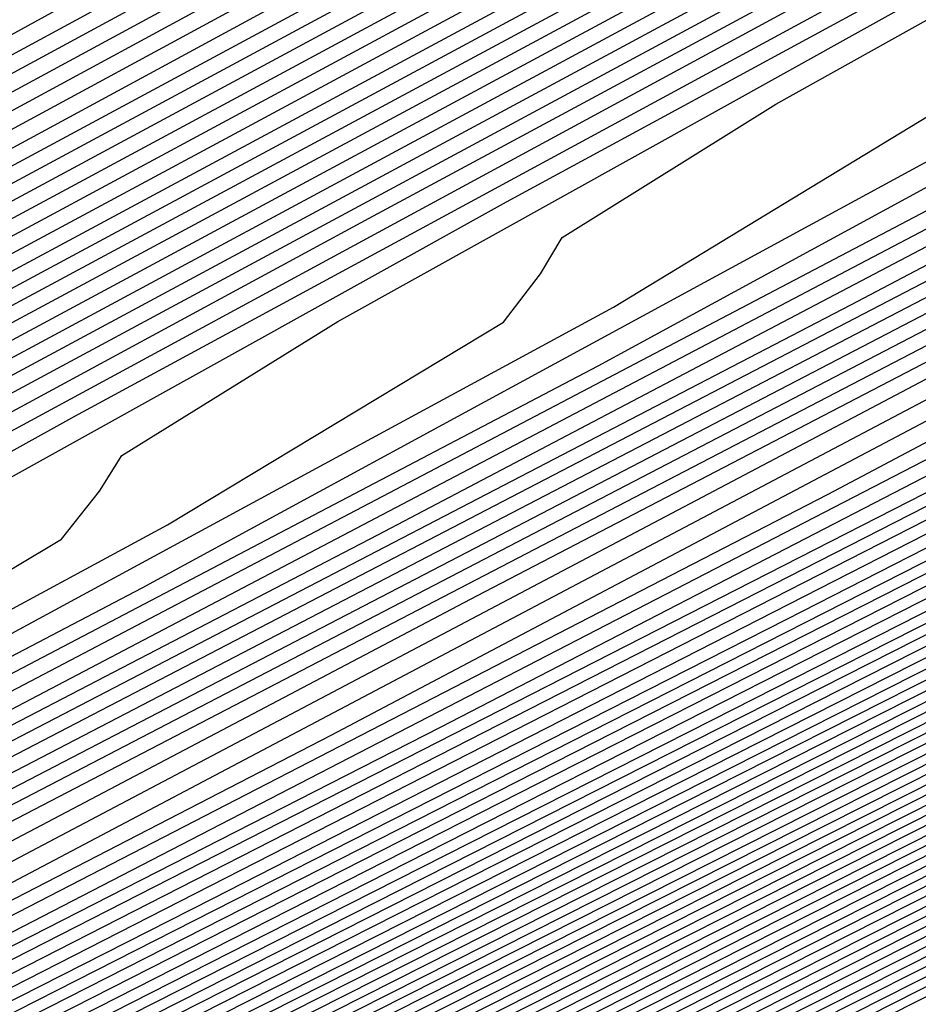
# Model space of a CAD drawing. Extents: x 3249832 to 3255657, y 13789405 to 13793316.
# Tile 479 of 656: x 3254732.31 to 3254733.74, y 13790597.3 to 13790598.88. Entities that reach past the tile are written whole.
import ezdxf

# ---------------------------------------------------------------- set-up
doc = ezdxf.new("R2010")
doc.units = 0
doc.header["$LTSCALE"] = 100
doc.header["$MEASUREMENT"] = 0
for name, color, linetype in [('GRATIO_CON', 10, 'CONTINUOUS'), ('GRATIO_ICON', 7, 'CONTINUOUS'), ('TARGETS_EAST', 7, 'CONTINUOUS')]:
    doc.layers.add(name, color=color, linetype=linetype)

# ---------------------------------------------------------------- blocks, each defined once
blk = doc.blocks.new('Gratio_032316_contours')
at = {"layer": 'GRATIO_CON', "color": 1, "linetype": 'Continuous', "flags": 128}
for points in [[(3254691.3894, 13790576.4969), (3254698.4029, 13790579.8606), (3254702.3349, 13790581.7322), (3254704.2518, 13790582.6337), (3254705.7818, 13790583.3603), (3254708.1433, 13790584.5061), (3254710.9167, 13790585.8617), (3254713.2724, 13790587.0166), (3254714.5887, 13790587.6627), (3254715.0738, 13790587.9014), (3254715.1436, 13790587.9366), (3254715.1446, 13790587.938), (3254715.1458, 13790587.9395), (3254715.1469, 13790587.941), (3254715.4628, 13790588.1013), (3254717.6703, 13790589.2159), (3254723.6614, 13790592.2395), (3254734.4339, 13790597.6758), (3254747.4094, 13790604.2245), (3254759.1152, 13790610.1344), (3254766.8692, 13790614.0544), (3254771.1515, 13790616.2343)], [(3254684.0695, 13790572.9958), (3254693.2324, 13790577.4007), (3254700.4401, 13790580.8601), (3254704.4638, 13790582.78), (3254706.3233, 13790583.658), (3254707.6001, 13790584.2647), (3254709.5014, 13790585.1872), (3254711.7343, 13790586.2788), (3254713.6314, 13790587.2092), (3254714.6921, 13790587.7304), (3254715.0837, 13790587.9238), (3254715.1405, 13790587.9531), (3254715.4499, 13790588.1105), (3254717.6114, 13790589.2021), (3254723.4777, 13790592.1629), (3254734.0285, 13790597.4873), (3254746.7515, 13790603.9086), (3254758.2615, 13790609.7198), (3254765.9399, 13790613.6018), (3254770.2339, 13790615.7876), (3254772.3576, 13790616.8983)], [(3254685.6645, 13790573.7793), (3254695.0754, 13790578.3044), (3254702.4773, 13790581.8597), (3254706.5928, 13790583.8279), (3254708.3947, 13790584.6823), (3254709.4185, 13790585.1691), (3254710.8594, 13790585.8683), (3254712.5517, 13790586.6956), (3254713.9896, 13790587.4009), (3254714.7937, 13790587.7962), (3254715.0908, 13790587.9432), (3254715.1341, 13790587.9658), (3254715.4369, 13790588.1198), (3254717.5524, 13790589.1883), (3254723.294, 13790592.0862), (3254733.6231, 13790597.2988), (3254746.0936, 13790603.5927), (3254757.4078, 13790609.3052), (3254765.0105, 13790613.1491), (3254769.3164, 13790615.3409), (3254771.4825, 13790616.4728)], [(3254687.2595, 13790574.5629), (3254696.9184, 13790579.2082), (3254704.5144, 13790582.8593), (3254708.7217, 13790584.8757), (3254710.4661, 13790585.7067), (3254711.2369, 13790586.0736), (3254712.2174, 13790586.5494), (3254713.3691, 13790587.1124), (3254714.3478, 13790587.5926), (3254714.8953, 13790587.862), (3254715.0978, 13790587.9625), (3254715.1276, 13790587.9785), (3254715.4239, 13790588.1292), (3254717.4935, 13790589.1745), (3254723.1104, 13790592.0095), (3254733.2176, 13790597.1102), (3254745.4357, 13790603.2768), (3254756.5541, 13790608.8906), (3254764.0812, 13790612.6965), (3254768.3988, 13790614.8943), (3254770.6075, 13790616.0472), (3254771.7108, 13790616.6657)], [(3254690.4495, 13790576.13), (3254700.6044, 13790581.0157), (3254708.5888, 13790584.8585), (3254712.9795, 13790586.9715), (3254714.609, 13790587.7553), (3254714.8736, 13790587.8824), (3254714.9335, 13790587.9115), (3254715.004, 13790587.9462), (3254715.0642, 13790587.9761), (3254715.0986, 13790587.9937), (3254715.112, 13790588.0013), (3254715.1148, 13790588.0038), (3254715.3979, 13790588.1479), (3254717.3756, 13790589.147), (3254722.743, 13790591.8562), (3254732.4068, 13790596.7332), (3254744.1198, 13790602.645), (3254754.8468, 13790608.0614), (3254762.2225, 13790611.7913), (3254766.5637, 13790614.0009), (3254768.8573, 13790615.1961), (3254770.0169, 13790615.8415), (3254770.6619, 13790616.237), (3254771.3382, 13790616.6417)], [(3254691.3246, 13790576.5671), (3254701.2561, 13790581.3455), (3254709.0349, 13790585.09), (3254713.3077, 13790587.1475), (3254714.8826, 13790587.9066), (3254715.1084, 13790588.0164), (3254715.3849, 13790588.1572), (3254717.3167, 13790589.1332), (3254722.5594, 13790591.7795), (3254732.0013, 13790596.5446), (3254743.4619, 13790602.3291), (3254753.9931, 13790607.6468), (3254761.2932, 13790611.3386), (3254765.6461, 13790613.5543), (3254767.9823, 13790614.7706), (3254769.17, 13790615.4294), (3254769.8305, 13790615.8319), (3254770.5233, 13790616.2441), (3254771.6468, 13790616.8582)], [(3254692.0922, 13790576.9523), (3254701.7295, 13790581.5891), (3254709.2424, 13790585.2057), (3254713.3647, 13790587.1907), (3254714.8842, 13790587.9231), (3254715.102, 13790588.0291), (3254715.3719, 13790588.1666), (3254717.2577, 13790589.1194), (3254722.3757, 13790591.7029), (3254731.5959, 13790596.3561), (3254742.804, 13790602.0133), (3254753.1394, 13790607.2322), (3254760.3638, 13790610.886), (3254764.7286, 13790613.1076), (3254767.1072, 13790614.345), (3254768.3231, 13790615.0173), (3254768.9992, 13790615.4268), (3254769.7083, 13790615.8466), (3254770.8588, 13790616.474), (3254772.2008, 13790617.2017)], [(3254683.086, 13790572.6396), (3254692.8597, 13790577.3375), (3254702.2029, 13790581.8327), (3254709.4499, 13790585.3213), (3254713.4218, 13790587.234), (3254714.8858, 13790587.9396), (3254715.0956, 13790588.0417), (3254715.359, 13790588.1759), (3254717.1988, 13790589.1056), (3254722.192, 13790591.6262), (3254731.1905, 13790596.1676), (3254742.1461, 13790601.6974), (3254752.2857, 13790606.8176), (3254759.4345, 13790610.4334), (3254763.811, 13790612.6609), (3254766.2321, 13790613.9195), (3254767.4761, 13790614.6052), (3254768.1678, 13790615.0216), (3254768.8934, 13790615.4491), (3254770.0708, 13790616.0899), (3254771.4446, 13790616.8335)], [(3254685.0376, 13790573.6106), (3254694.3948, 13790578.1075), (3254703.1496, 13790582.3192), (3254709.8648, 13790585.5517), (3254713.5359, 13790587.3196), (3254714.8889, 13790587.9721), (3254715.0828, 13790588.0668), (3254715.333, 13790588.1946), (3254717.0809, 13790589.0781), (3254721.8247, 13790591.4729), (3254730.3796, 13790595.7905), (3254740.8302, 13790601.0656), (3254750.5783, 13790605.9885), (3254757.5758, 13790609.5281), (3254761.9759, 13790611.7676), (3254764.482, 13790613.0684), (3254765.7823, 13790613.781), (3254766.5051, 13790614.2114), (3254767.2635, 13790614.6541), (3254768.4947, 13790615.3216), (3254769.9322, 13790616.0971), (3254771.1334, 13790616.7816)], [(3254686.0134, 13790574.0961), (3254695.1623, 13790578.4926), (3254703.623, 13790582.5627), (3254710.0723, 13790585.6672), (3254713.5929, 13790587.3627), (3254714.8905, 13790587.9885), (3254715.0765, 13790588.0794), (3254715.32, 13790588.2039), (3254717.022, 13790589.0643), (3254721.641, 13790591.3962), (3254729.9742, 13790595.602), (3254740.1723, 13790600.7497), (3254749.7246, 13790605.5739), (3254756.6465, 13790609.0755), (3254761.0584, 13790611.3209), (3254763.6069, 13790612.6429), (3254764.9354, 13790613.3689), (3254765.6738, 13790613.8062), (3254766.4486, 13790614.2565), (3254767.7067, 13790614.9375), (3254769.176, 13790615.729), (3254770.4045, 13790616.4267), (3254771.0551, 13790616.8757), (3254771.2495, 13790617.1191)], [(3254686.9892, 13790574.5817), (3254695.9299, 13790578.8778), (3254704.0964, 13790582.8062), (3254710.2798, 13790585.7827), (3254713.65, 13790587.4058), (3254714.8921, 13790588.0049), (3254715.0701, 13790588.092), (3254715.307, 13790588.2133), (3254716.963, 13790589.0505), (3254721.4573, 13790591.3195), (3254729.5688, 13790595.4135), (3254739.5144, 13790600.4338), (3254748.8709, 13790605.1593)], [(3254687.965, 13790575.0672), (3254696.6974, 13790579.2629), (3254704.5698, 13790583.0496), (3254710.4873, 13790585.8981), (3254713.707, 13790587.4489), (3254714.8937, 13790588.0213), (3254715.0637, 13790588.1046), (3254715.2941, 13790588.2226), (3254716.9041, 13790589.0367), (3254721.2737, 13790591.2429), (3254729.1633, 13790595.2249), (3254738.8565, 13790600.1179), (3254748.0172, 13790604.7447)], [(3254689.9166, 13790576.0383), (3254698.2325, 13790580.0332), (3254705.5166, 13790583.5369), (3254710.9023, 13790586.1303), (3254714.0382, 13790587.647), (3254716.632, 13790588.9334), (3254720.906, 13790591.0888), (3254728.3524, 13790594.8476), (3254737.5406, 13790599.4861), (3254746.3098, 13790603.9155)], [(3254690.8924, 13790576.5238), (3254699.0001, 13790580.4183), (3254705.9899, 13790583.7804), (3254711.1098, 13790586.2458), (3254714.0887, 13790587.6869), (3254716.581, 13790588.9235), (3254720.7224, 13790591.0121), (3254727.947, 13790594.6591), (3254736.8827, 13790599.1702), (3254745.4561, 13790603.5009)], [(3254691.8683, 13790577.0094), (3254699.7676, 13790580.8035), (3254706.4633, 13790584.0239), (3254711.3173, 13790586.3613), (3254714.1392, 13790587.7268), (3254716.5301, 13790588.9136), (3254720.5388, 13790590.9355), (3254727.5416, 13790594.4706), (3254736.2248, 13790598.8543), (3254744.6024, 13790603.0863), (3254751.0704, 13790606.3597)], [(3254684.5147, 13790573.5023), (3254692.8441, 13790577.4949), (3254700.5352, 13790581.1886), (3254706.9367, 13790584.2674), (3254711.5248, 13790586.4768), (3254714.1897, 13790587.7666), (3254716.4792, 13790588.9036), (3254720.3552, 13790590.8588), (3254727.1361, 13790594.2821), (3254735.5669, 13790598.5384), (3254743.7487, 13790602.6718), (3254750.1411, 13790605.9071)], [(3254686.5494, 13790574.5139), (3254694.7957, 13790578.466), (3254702.0703, 13790581.9589), (3254707.8835, 13790584.7544), (3254711.9397, 13790586.7079), (3254714.2907, 13790587.8464), (3254716.3774, 13790588.8837), (3254719.9879, 13790590.7055), (3254726.3253, 13790593.905), (3254734.251, 13790597.9066), (3254742.0413, 13790601.8426), (3254748.2824, 13790605.0018)], [(3254687.5668, 13790575.0197), (3254695.7715, 13790578.9516), (3254702.8378, 13790582.344), (3254708.3569, 13790584.9979), (3254712.1472, 13790586.8234), (3254714.3412, 13790587.8862), (3254716.3265, 13790588.8738), (3254719.8043, 13790590.6289), (3254725.9199, 13790593.7165), (3254733.5931, 13790597.5908), (3254741.1877, 13790601.428), (3254747.3531, 13790604.5492)], [(3254688.5842, 13790575.5255), (3254696.7473, 13790579.4371), (3254703.6054, 13790582.7292), (3254708.8303, 13790585.2414), (3254712.3547, 13790586.9389), (3254714.3917, 13790587.9261), (3254716.2755, 13790588.8639), (3254719.6207, 13790590.5522), (3254725.5145, 13790593.528), (3254732.9352, 13790597.2749), (3254740.334, 13790601.0134), (3254746.4237, 13790604.0966)], [(3254689.6015, 13790576.0313), (3254697.7231, 13790579.9226), (3254704.3729, 13790583.1143), (3254709.3036, 13790585.4849), (3254712.5622, 13790587.0544), (3254714.4422, 13790587.966), (3254716.2246, 13790588.8539), (3254719.4371, 13790590.4756), (3254725.1091, 13790593.3394), (3254732.2773, 13790596.959), (3254739.4803, 13790600.5988), (3254745.4944, 13790603.644)], [(3254691.6363, 13790577.0429), (3254699.6748, 13790580.8937), (3254705.908, 13790583.8846), (3254710.2504, 13790585.9718), (3254712.9771, 13790587.2855), (3254714.5432, 13790588.0457), (3254716.1228, 13790588.834), (3254719.0698, 13790590.3223), (3254724.2982, 13790592.9624), (3254730.9614, 13790596.3272), (3254737.7729, 13790599.7696), (3254743.6357, 13790602.7387), (3254748.2126, 13790605.0675)], [(3254692.6536, 13790577.5487), (3254700.6506, 13790581.3793), (3254706.6756, 13790584.2697), (3254710.7238, 13790586.2153), (3254713.1846, 13790587.401), (3254714.5937, 13790588.0856), (3254716.0719, 13790588.8241), (3254718.8862, 13790590.2456), (3254723.8928, 13790592.7739), (3254730.3035, 13790596.0113), (3254736.9192, 13790599.355), (3254742.7064, 13790602.2861), (3254747.295, 13790604.6208)], [(3254685.2107, 13790574.0117), (3254693.671, 13790578.0546), (3254701.6264, 13790581.8648), (3254707.4431, 13790584.6548), (3254711.1972, 13790586.4588), (3254713.3921, 13790587.5165), (3254714.6442, 13790588.1255), (3254716.0209, 13790588.8142), (3254718.7026, 13790590.169), (3254723.4874, 13790592.5853), (3254729.6456, 13790595.6954), (3254736.0655, 13790598.9404), (3254741.777, 13790601.8334), (3254746.3775, 13790604.1742)], [(3254686.1555, 13790574.4828), (3254694.6884, 13790578.5604), (3254702.6022, 13790582.3504), (3254708.2106, 13790585.04), (3254711.6706, 13790586.7023), (3254713.5996, 13790587.6321), (3254714.6947, 13790588.1653), (3254715.97, 13790588.8042), (3254718.519, 13790590.0923), (3254723.082, 13790592.3968), (3254728.9877, 13790595.3795), (3254735.2118, 13790598.5259), (3254740.8477, 13790601.3808), (3254745.4599, 13790603.7275)], [(3254688.0451, 13790575.4249), (3254696.7231, 13790579.572), (3254704.5538, 13790583.3214), (3254709.7457, 13790585.8102), (3254712.6173, 13790587.189), (3254714.0145, 13790587.8622), (3254714.6772, 13790588.1834), (3254714.921, 13790588.3035), (3254714.9555, 13790588.3228), (3254715.0737, 13790588.3847), (3254715.9023, 13790588.8045), (3254718.1514, 13790589.9405), (3254722.271, 13790592.0202), (3254727.6719, 13790594.7478), (3254733.5044, 13790597.6967), (3254738.989, 13790600.4756), (3254743.6248, 13790602.8341), (3254746.9805, 13790604.5574)], [(3254688.9898, 13790575.8959), (3254697.7405, 13790580.0778), (3254705.5297, 13790583.8072), (3254710.5133, 13790586.1957), (3254713.0907, 13790587.4331), (3254714.222, 13790587.9784), (3254714.7343, 13790588.2272), (3254714.9226, 13790588.3206), (3254714.9492, 13790588.336), (3254715.0608, 13790588.3945), (3254715.8434, 13790588.791), (3254717.9677, 13790589.864), (3254721.8656, 13790591.8317), (3254727.0139, 13790594.4319), (3254732.6507, 13790597.2821), (3254738.0597, 13790600.0229), (3254742.7072, 13790602.3875), (3254746.1055, 13790604.1319)], [(3254689.9346, 13790576.367), (3254698.7579, 13790580.5836), (3254706.5055, 13790584.2927), (3254711.2809, 13790586.5807), (3254713.5641, 13790587.6764), (3254714.4295, 13790588.0938), (3254714.7913, 13790588.2703), (3254714.9242, 13790588.3372), (3254714.9428, 13790588.3489), (3254715.0479, 13790588.4041), (3254715.7845, 13790588.7774), (3254717.7841, 13790589.7874), (3254721.4602, 13790591.6432), (3254726.356, 13790594.116), (3254731.797, 13790596.8675), (3254737.1303, 13790599.5703), (3254741.7897, 13790601.9408), (3254745.2304, 13790603.7063)], [(3254690.8794, 13790576.838), (3254699.7752, 13790581.0894), (3254707.4813, 13790584.7781), (3254712.0484, 13790586.9658), (3254714.0375, 13790587.9198), (3254714.637, 13790588.2092), (3254714.8484, 13790588.3135), (3254714.9258, 13790588.3538), (3254714.9365, 13790588.3618), (3254715.0349, 13790588.4138), (3254715.7256, 13790588.7638), (3254717.6004, 13790589.7108), (3254721.0548, 13790591.4547), (3254725.6981, 13790593.8001), (3254730.9433, 13790596.4529), (3254736.201, 13790599.1177), (3254740.8721, 13790601.4941), (3254744.3553, 13790603.2808), (3254746.3031, 13790604.3029)], [(3254692.4887, 13790577.6457), (3254701.3754, 13790581.893), (3254708.9279, 13790585.5089), (3254713.1479, 13790587.5316), (3254714.7022, 13790588.2788), (3254714.9237, 13790588.3879), (3254715.009, 13790588.4331), (3254715.6077, 13790588.7367), (3254717.2331, 13790589.5577), (3254720.2439, 13790591.0777), (3254724.3823, 13790593.1684), (3254729.2359, 13790595.6237), (3254734.3423, 13790598.2124), (3254739.037, 13790600.6008), (3254742.6052, 13790602.4297), (3254744.6092, 13790603.4787), (3254745.7211, 13790604.0829)], [(3254685.5623, 13790574.3682), (3254692.9579, 13790577.8894), (3254701.6558, 13790582.0461), (3254709.0481, 13790585.5838), (3254713.1792, 13790587.561), (3254714.7014, 13790588.2896), (3254714.9188, 13790588.3948), (3254714.9975, 13790588.4372), (3254715.5498, 13790588.7195), (3254717.0499, 13790589.4795), (3254719.8386, 13790590.8887), (3254723.7244, 13790592.8524), (3254728.3822, 13790595.2091), (3254733.413, 13790597.7598), (3254738.1195, 13790600.1541), (3254741.7301, 13790602.0041), (3254743.7623, 13790603.0666), (3254744.8898, 13790603.6778)], [(3254686.1924, 13790574.6882), (3254693.4274, 13790578.1329), (3254701.9363, 13790582.1993), (3254709.1682, 13790585.6599), (3254713.2098, 13790587.5938), (3254714.6992, 13790588.3063), (3254714.9121, 13790588.4088), (3254714.9844, 13790588.4475), (3254715.4908, 13790588.7062), (3254716.8662, 13790589.403), (3254719.4332, 13790590.7003), (3254723.0664, 13790592.5365), (3254727.5286, 13790594.7946), (3254732.4837, 13790597.3072), (3254737.2019, 13790599.7074), (3254740.855, 13790601.5786), (3254742.9154, 13790602.6545), (3254744.0584, 13790603.2727), (3254745.2603, 13790603.921)], [(3254686.8224, 13790575.0082), (3254693.8968, 13790578.3764), (3254702.2169, 13790582.3524), (3254709.2883, 13790585.736), (3254713.2404, 13790587.6267), (3254714.6969, 13790588.3229), (3254714.9054, 13790588.4228), (3254714.9712, 13790588.4578), (3254715.4318, 13790588.693), (3254716.6825, 13790589.3266), (3254719.0277, 13790590.5118), (3254722.4085, 13790592.2206), (3254726.6749, 13790594.38), (3254731.5543, 13790596.8545), (3254736.2844, 13790599.2608), (3254739.9799, 13790601.153), (3254742.0685, 13790602.2424), (3254743.2271, 13790602.8675), (3254744.4453, 13790603.5235), (3254746.4302, 13790604.5655)], [(3254688.0825, 13790575.6481), (3254694.8356, 13790578.8633), (3254702.778, 13790582.6587), (3254709.5285, 13790585.8883), (3254713.3016, 13790587.6925), (3254714.6925, 13790588.3563), (3254714.8919, 13790588.4508), (3254714.9449, 13790588.4784), (3254715.3138, 13790588.6665), (3254716.3151, 13790589.1737), (3254718.2169, 13790590.1349), (3254721.0927, 13790591.5889), (3254724.9675, 13790593.5508), (3254729.6956, 13790595.9493), (3254734.4493, 13790598.3674), (3254738.2298, 13790600.3019), (3254740.3746, 13790601.4183), (3254741.5643, 13790602.0572), (3254742.8154, 13790602.7285), (3254744.8542, 13790603.7972)], [(3254688.7126, 13790575.9681), (3254695.3051, 13790579.1068), (3254703.0585, 13790582.8118), (3254709.6486, 13790585.9644), (3254713.3321, 13790587.7254), (3254714.6902, 13790588.373), (3254714.8852, 13790588.4648), (3254714.9318, 13790588.4887), (3254715.2548, 13790588.6532), (3254716.1314, 13790589.0973), (3254717.8114, 13790589.9464), (3254720.4348, 13790591.273), (3254724.1138, 13790593.1362), (3254728.7663, 13790595.4966), (3254733.5317, 13790597.9207), (3254737.3547, 13790599.8764), (3254739.5277, 13790601.0062), (3254740.733, 13790601.6521), (3254742.0005, 13790602.331), (3254744.0662, 13790603.4131), (3254746.4898, 13790604.6831)], [(3254689.3426, 13790576.2881), (3254695.7745, 13790579.3503), (3254703.3391, 13790582.965), (3254709.7687, 13790586.0406), (3254713.3627, 13790587.7583), (3254714.688, 13790588.3896), (3254714.8784, 13790588.4788), (3254714.9186, 13790588.4989), (3254715.1958, 13790588.64), (3254715.9477, 13790589.0209), (3254717.406, 13790589.758), (3254719.7768, 13790590.9571), (3254723.2601, 13790592.7216), (3254727.837, 13790595.044), (3254732.6141, 13790597.4741), (3254736.4797, 13790599.4508), (3254738.6808, 13790600.5941), (3254739.9016, 13790601.247), (3254741.1856, 13790601.9335), (3254743.2781, 13790603.029), (3254745.7336, 13790604.3149)], [(3254689.9727, 13790576.6081), (3254696.2439, 13790579.5938), (3254703.6196, 13790583.1181), (3254709.8888, 13790586.1167), (3254713.3933, 13790587.7912), (3254714.6858, 13790588.4063), (3254714.8717, 13790588.4927), (3254714.9055, 13790588.5092), (3254715.1367, 13790588.6267), (3254715.764, 13790588.9444), (3254717.0006, 13790589.5695), (3254719.1189, 13790590.6412), (3254722.4064, 13790592.307), (3254726.9076, 13790594.5914), (3254731.6966, 13790597.0274), (3254735.6046, 13790599.0253), (3254737.8339, 13790600.182), (3254739.0703, 13790600.8418), (3254740.3706, 13790601.5359), (3254742.4901, 13790602.6448), (3254744.9774, 13790603.9467)], [(3254691.2328, 13790577.248), (3254697.1828, 13790580.0808), (3254704.1807, 13790583.4244), (3254710.129, 13790586.269), (3254713.4545, 13790587.8569), (3254714.6813, 13790588.4397), (3254714.8582, 13790588.5207), (3254714.8792, 13790588.5298), (3254715.0187, 13790588.6002), (3254715.3966, 13790588.7916), (3254716.1897, 13790589.1926), (3254717.8031, 13790590.0095), (3254720.699, 13790591.4778), (3254725.0489, 13790593.6861), (3254729.8615, 13790596.1341), (3254733.8544, 13790598.1742), (3254736.14, 13790599.3578), (3254737.4076, 13790600.0316), (3254738.7408, 13790600.7409), (3254740.9141, 13790601.8765), (3254743.4649, 13790603.2103), (3254745.6215, 13790604.3595)], [(3254724.1196, 13790593.2335), (3254728.9439, 13790595.6874), (3254732.9794, 13790597.7486), (3254735.2931, 13790598.9457), (3254736.5762, 13790599.6264), (3254737.9258, 13790600.3434), (3254740.1261, 13790601.4924), (3254742.7087, 13790602.8421), (3254744.8926, 13790604.0046)], [(3254723.1903, 13790592.7809), (3254728.0264, 13790595.2407), (3254732.1043, 13790597.3231), (3254734.4462, 13790598.5336), (3254735.7448, 13790599.2213), (3254737.1109, 13790599.9459), (3254739.3381, 13790601.1082), (3254741.9525, 13790602.4739), (3254744.1637, 13790603.6497), (3254745.3795, 13790604.3396)], [(3254690.0632, 13790576.7709), (3254693.123, 13790578.2079), (3254698.591, 13790580.8113), (3254705.0221, 13790583.884), (3254710.4885, 13790586.4982), (3254713.5444, 13790587.9574), (3254714.6719, 13790588.4924), (3254714.8349, 13790588.5658), (3254714.9582, 13790588.6248), (3254715.8092, 13790589.0544), (3254718.1159, 13790590.2241), (3254722.2424, 13790592.3192), (3254727.097, 13790594.7881), (3254731.2239, 13790596.8948), (3254733.5977, 13790598.1207), (3254734.9133, 13790598.8161), (3254736.296, 13790599.5483), (3254738.55, 13790600.7241), (3254741.1963, 13790602.1057), (3254743.4348, 13790603.2948), (3254744.6662, 13790603.9913), (3254745.0955, 13790604.2901)], [(3254726.0488, 13790594.2943), (3254729.8279, 13790596.2235), (3254732.0087, 13790597.3498), (3254733.2637, 13790598.0124), (3254734.6661, 13790598.7533), (3254736.974, 13790599.9558), (3254739.6839, 13790601.3694), (3254741.9769, 13790602.585), (3254743.2398, 13790603.2949), (3254743.6817, 13790603.5966), (3254743.7175, 13790603.689), (3254743.7354, 13790603.7605), (3254744.0182, 13790603.959), (3254744.8221, 13790604.4219)], [(3254725.5247, 13790594.0474), (3254729.1299, 13790595.8879), (3254731.2143, 13790596.9644), (3254732.4389, 13790597.6106), (3254733.8512, 13790598.3558), (3254736.186, 13790599.5716), (3254738.9277, 13790601.0012), (3254741.248, 13790602.23), (3254742.5266, 13790602.9467), (3254742.9749, 13790603.2499), (3254743.0122, 13790603.3413), (3254743.0312, 13790603.4119), (3254743.3179, 13790603.6114), (3254744.1316, 13790604.0787), (3254745.6476, 13790604.909)], [(3254725.0006, 13790593.8006), (3254728.4319, 13790595.5522), (3254730.4198, 13790596.5789), (3254731.6141, 13790597.2088), (3254733.0362, 13790597.9583), (3254735.398, 13790599.1875), (3254738.1715, 13790600.633), (3254740.5191, 13790601.8751), (3254741.8134, 13790602.5984), (3254742.268, 13790602.9031), (3254742.3069, 13790602.9935), (3254742.327, 13790603.0633), (3254742.6177, 13790603.2637), (3254743.4411, 13790603.7356), (3254744.9748, 13790604.5749)], [(3254724.4765, 13790593.5537), (3254727.7338, 13790595.2166), (3254729.6254, 13790596.1934), (3254730.7893, 13790596.807), (3254732.2213, 13790597.5607), (3254734.6099, 13790598.8034), (3254737.4153, 13790600.2648), (3254739.7902, 13790601.5202), (3254741.1002, 13790602.2502), (3254741.5612, 13790602.5564), (3254741.6016, 13790602.6458), (3254741.6228, 13790602.7147), (3254741.9174, 13790602.9161), (3254742.7506, 13790603.3925), (3254744.302, 13790604.2409), (3254746.4073, 13790605.3777)], [(3254726.3378, 13790594.5453), (3254728.0364, 13790595.4225), (3254729.1397, 13790596.0034), (3254730.5914, 13790596.7657), (3254733.0339, 13790598.0351), (3254735.9029, 13790599.5284), (3254738.3324, 13790600.8104), (3254739.6738, 13790601.5537), (3254740.1474, 13790601.863), (3254740.191, 13790601.9504), (3254740.2145, 13790602.0175), (3254740.5169, 13790602.2209), (3254741.3696, 13790602.7062), (3254742.9564, 13790603.5729), (3254745.1093, 13790604.735)], [(3254725.6398, 13790594.2097), (3254727.242, 13790595.0371), (3254728.3149, 13790595.6016), (3254729.7765, 13790596.3682), (3254732.2459, 13790597.6509), (3254735.1467, 13790599.1602), (3254737.6035, 13790600.4555), (3254738.9606, 13790601.2055), (3254739.4406, 13790601.5162), (3254739.4857, 13790601.6027), (3254739.5103, 13790601.6689), (3254739.8166, 13790601.8732), (3254740.6791, 13790602.3631), (3254742.2835, 13790603.2388), (3254744.4603, 13790604.4136), (3254746.951, 13790605.7536)], [(3254726.4475, 13790594.6516), (3254727.4901, 13790595.1998), (3254728.9615, 13790595.9707), (3254731.4579, 13790597.2668), (3254734.3904, 13790598.792), (3254736.8745, 13790600.1006), (3254738.2473, 13790600.8573), (3254738.7337, 13790601.1695), (3254738.7804, 13790601.255), (3254738.8061, 13790601.3203), (3254739.1163, 13790601.5256), (3254739.9886, 13790602.0199), (3254741.6107, 13790602.9048), (3254743.8113, 13790604.0922), (3254746.3292, 13790605.4468)], [(3254726.6653, 13790594.798), (3254728.1466, 13790595.5731), (3254730.6698, 13790596.8826), (3254733.6342, 13790598.4238), (3254736.1456, 13790599.7456), (3254737.5341, 13790600.5091), (3254738.0268, 13790600.8228), (3254738.0751, 13790600.9073), (3254738.1019, 13790600.9716), (3254738.4161, 13790601.178), (3254739.2981, 13790601.6768), (3254740.9379, 13790602.5708), (3254743.1622, 13790603.7708), (3254745.7073, 13790605.14)], [(3254726.5167, 13790594.7781), (3254729.0938, 13790596.1143), (3254732.1218, 13790597.6874), (3254734.6878, 13790599.0358), (3254736.1077, 13790599.8126), (3254736.6131, 13790600.1293), (3254736.6645, 13790600.2119), (3254736.6935, 13790600.2744), (3254737.0155, 13790600.4827), (3254737.9171, 13790600.9906), (3254739.5923, 13790601.9027), (3254741.8642, 13790603.128), (3254744.4636, 13790604.5264), (3254747.1108, 13790605.9534)], [(3254725.7018, 13790594.3806), (3254728.3058, 13790595.7302), (3254731.3656, 13790597.3192), (3254733.9589, 13790598.6809), (3254735.3945, 13790599.4644), (3254735.9062, 13790599.7826), (3254735.9592, 13790599.8642), (3254735.9893, 13790599.9258), (3254736.3152, 13790600.1351), (3254737.2266, 13790600.6474), (3254738.9195, 13790601.5687), (3254741.2152, 13790602.8067), (3254743.8418, 13790604.2196), (3254746.5167, 13790605.6615)], [(3254724.8869, 13790593.9831), (3254727.5178, 13790595.346), (3254730.6094, 13790596.951), (3254733.23, 13790598.326), (3254734.6813, 13790599.1162), (3254735.1994, 13790599.4358), (3254735.2539, 13790599.5165), (3254735.2851, 13790599.5772), (3254735.615, 13790599.7875), (3254736.5361, 13790600.3043), (3254738.2467, 13790601.2347), (3254740.5662, 13790602.4853), (3254743.2199, 13790603.9128), (3254745.9225, 13790605.3696)], [(3254726.7297, 13790594.9619), (3254729.8532, 13790596.5828), (3254732.5011, 13790597.9711), (3254733.9681, 13790598.7679), (3254734.4925, 13790599.0891), (3254734.5486, 13790599.1688), (3254734.5809, 13790599.2286), (3254734.9147, 13790599.4398), (3254735.8456, 13790599.9612), (3254737.5738, 13790600.9006), (3254739.9172, 13790602.1639), (3254742.5981, 13790603.606), (3254745.3284, 13790605.0776)], [(3254725.1537, 13790594.1936), (3254728.3408, 13790595.8464), (3254731.0432, 13790597.2612), (3254732.5416, 13790598.0715), (3254733.0788, 13790598.3956), (3254733.138, 13790598.4734), (3254733.1725, 13790598.5314), (3254733.5142, 13790598.7446), (3254734.4647, 13790599.2749), (3254736.2282, 13790600.2326), (3254738.6192, 13790601.5211), (3254741.3544, 13790602.9924), (3254744.14, 13790604.4938), (3254746.6389, 13790605.8542)], [(3254724.3657, 13790593.8095), (3254727.5846, 13790595.4782), (3254730.3143, 13790596.9063), (3254731.8284, 13790597.7233), (3254732.3719, 13790598.0489), (3254732.4327, 13790598.1257), (3254732.4683, 13790598.1828), (3254732.8139, 13790598.397), (3254733.7742, 13790598.9318), (3254735.5554, 13790599.8985), (3254737.9702, 13790601.1997), (3254740.7326, 13790602.6856), (3254743.5459, 13790604.2018), (3254746.0696, 13790605.5755)], [(3254726.8284, 13790595.11), (3254729.5854, 13790596.5514), (3254731.1152, 13790597.375), (3254731.6651, 13790597.7022), (3254731.7274, 13790597.7779), (3254731.7641, 13790597.8342), (3254732.1136, 13790598.0493), (3254733.0837, 13790598.5886), (3254734.8826, 13790599.5645), (3254737.3212, 13790600.8783), (3254740.1107, 13790602.3788), (3254742.9517, 13790603.9099), (3254745.5004, 13790605.2968)], [(3254726.0722, 13790594.7418), (3254728.8565, 13790596.1965), (3254730.402, 13790597.0268), (3254730.9582, 13790597.3554), (3254731.0222, 13790597.4302), (3254731.0599, 13790597.4856), (3254731.4133, 13790597.7017), (3254732.3932, 13790598.2455), (3254734.2098, 13790599.2305), (3254736.6721, 13790600.557), (3254739.4889, 13790602.072), (3254742.3576, 13790603.618), (3254744.9312, 13790605.0181)], [(3254724.5597, 13790594.0055), (3254727.3987, 13790595.4866), (3254728.9756, 13790596.3303), (3254729.5445, 13790596.662), (3254729.6116, 13790596.7348), (3254729.6515, 13790596.7883), (3254730.0128, 13790597.0065), (3254731.0122, 13790597.5592), (3254732.8641, 13790598.5624), (3254735.3741, 13790599.9142), (3254738.2452, 13790601.4584), (3254741.1692, 13790603.0341), (3254743.7928, 13790604.4607), (3254745.7514, 13790605.5527)], [(3254726.6698, 13790595.1317), (3254728.2624, 13790595.9821), (3254728.8376, 13790596.3152), (3254728.9063, 13790596.3871), (3254728.9473, 13790596.4397), (3254729.3125, 13790596.6588), (3254730.3217, 13790597.2161), (3254732.1913, 13790598.2284), (3254734.7251, 13790599.5928), (3254737.6234, 13790601.1516), (3254740.5751, 13790602.7422), (3254743.2236, 13790604.1819), (3254745.201, 13790605.2835)], [(3254725.9781, 13790594.796), (3254727.5602, 13790595.6396), (3254728.1321, 13790595.9692), (3254728.201, 13790596.0394), (3254728.2432, 13790596.0911), (3254728.6123, 13790596.3112), (3254729.6312, 13790596.873), (3254731.5185, 13790597.8944), (3254734.0761, 13790599.2714), (3254737.0015, 13790600.8448), (3254739.9809, 13790602.4502), (3254742.6544, 13790603.9032), (3254744.6507, 13790605.0144), (3254745.719, 13790605.6546)], [(3254726.8879, 13790595.3125), (3254727.4304, 13790595.6251), (3254727.4957, 13790595.6917), (3254727.539, 13790595.7425), (3254727.912, 13790595.9636), (3254728.9407, 13790596.5299), (3254730.8457, 13790597.5603), (3254733.4271, 13790598.95), (3254736.3797, 13790600.538), (3254739.3867, 13790602.1583), (3254742.0852, 13790603.6245), (3254744.1004, 13790604.7453), (3254745.1792, 13790605.3901)], [(3254726.5114, 13790595.2683), (3254727.5597, 13790595.8436), (3254729.5001, 13790596.8923), (3254732.1291, 13790598.3073), (3254735.136, 13790599.9244), (3254738.1984, 13790601.5744), (3254740.9468, 13790603.0671), (3254742.9997, 13790604.207), (3254744.0997, 13790604.8611), (3254744.4835, 13790605.1454), (3254744.5116, 13790605.2382), (3254744.5122, 13790605.3046), (3254744.6836, 13790605.4556), (3254745.1918, 13790605.789)], [(3254726.8692, 13790595.5005), (3254728.8273, 13790596.5582), (3254731.4801, 13790597.9859), (3254734.5142, 13790599.6176), (3254737.6043, 13790601.2825), (3254740.3776, 13790602.7884), (3254742.4494, 13790603.9379), (3254743.5599, 13790604.5966), (3254743.948, 13790604.8818), (3254743.9772, 13790604.9739), (3254743.9785, 13790605.0395), (3254744.152, 13790605.1909), (3254744.6652, 13790605.5266), (3254745.6126, 13790606.1037)], [(3254726.1787, 13790595.1573), (3254728.1544, 13790596.2242), (3254730.8311, 13790597.6645), (3254733.8923, 13790599.3108), (3254737.0101, 13790600.9906), (3254739.8083, 13790602.5097), (3254741.8991, 13790603.6688), (3254743.0202, 13790604.3321), (3254743.4125, 13790604.6182), (3254743.4428, 13790604.7095), (3254743.4448, 13790604.7744), (3254743.6204, 13790604.9262), (3254744.1386, 13790605.2643), (3254745.0947, 13790605.8461)], [(3254725.4882, 13790594.8142), (3254727.4816, 13790595.8902), (3254730.1821, 13790597.3431), (3254733.2705, 13790599.004), (3254736.4159, 13790600.6987), (3254739.2391, 13790602.231), (3254741.3488, 13790603.3996), (3254742.4804, 13790604.0675), (3254742.877, 13790604.3547), (3254742.9084, 13790604.4452), (3254742.9111, 13790604.5093), (3254743.0888, 13790604.6615), (3254743.612, 13790605.0019), (3254744.5768, 13790605.5886), (3254745.7826, 13790606.31)], [(3254726.136, 13790595.2221), (3254728.884, 13790596.7003), (3254732.0268, 13790598.3905), (3254735.2276, 13790600.1148), (3254738.1007, 13790601.6735), (3254740.2481, 13790602.8614), (3254741.4009, 13790603.5385), (3254741.806, 13790603.8275), (3254741.8396, 13790603.9165), (3254741.8437, 13790603.9792), (3254742.0257, 13790604.132), (3254742.5588, 13790604.4772), (3254743.541, 13790605.0735), (3254744.7681, 13790605.8073)], [(3254725.4632, 13790594.8881), (3254728.235, 13790596.3789), (3254731.405, 13790598.0837), (3254734.6335, 13790599.8229), (3254737.5315, 13790601.3948), (3254739.6978, 13790602.5923), (3254740.8611, 13790603.274), (3254741.2705, 13790603.5639), (3254741.3051, 13790603.6521), (3254741.31, 13790603.7141), (3254741.4941, 13790603.8673), (3254742.0322, 13790604.2148), (3254743.023, 13790604.816), (3254744.2609, 13790605.556), (3254745.4639, 13790606.2766)], [(3254724.7904, 13790594.5541), (3254727.586, 13790596.0576), (3254730.7831, 13790597.7769), (3254734.0393, 13790599.5309), (3254736.9623, 13790601.1161), (3254739.1475, 13790602.3231), (3254740.3214, 13790603.0095), (3254740.735, 13790603.3004), (3254740.7707, 13790603.3878), (3254740.7763, 13790603.449), (3254740.9625, 13790603.6026), (3254741.5056, 13790603.9525), (3254742.5051, 13790604.5584), (3254743.7537, 13790605.3047), (3254744.967, 13790606.0314)], [(3254726.937, 13790595.7362), (3254730.1613, 13790597.4701), (3254733.4451, 13790599.239), (3254736.3931, 13790600.8374), (3254738.5972, 13790602.054), (3254739.7816, 13790602.745), (3254740.1996, 13790603.0368), (3254740.2363, 13790603.1234), (3254740.2426, 13790603.1839), (3254740.4309, 13790603.3379), (3254740.979, 13790603.6901), (3254741.9872, 13790604.3009), (3254743.2464, 13790605.0534), (3254744.4701, 13790605.7863), (3254745.4248, 13790606.3694)], [(3254725.639, 13790595.0934), (3254728.9176, 13790596.8565), (3254732.2568, 13790598.6551), (3254735.2547, 13790600.28), (3254737.4965, 13790601.5157), (3254738.7021, 13790602.216), (3254739.1286, 13790602.5096), (3254739.1675, 13790602.5947), (3254739.1753, 13790602.6537), (3254739.3678, 13790602.8085), (3254739.9258, 13790603.1654), (3254740.9514, 13790603.7858), (3254742.2319, 13790604.5507), (3254743.4762, 13790605.2959), (3254744.4471, 13790605.8888), (3254745.1243, 13790606.3232)], [(3254724.99, 13790594.772), (3254728.2958, 13790596.5497), (3254731.6627, 13790598.3632), (3254734.6855, 13790600.0013), (3254736.9462, 13790601.2466), (3254738.1623, 13790601.9514), (3254738.5931, 13790602.2461), (3254738.6331, 13790602.3303), (3254738.6416, 13790602.3886), (3254738.8362, 13790602.5437), (3254739.3992, 13790602.903), (3254740.4335, 13790603.5283), (3254741.7247, 13790604.2994), (3254742.9793, 13790605.0508), (3254743.9582, 13790605.6485), (3254744.6412, 13790606.0863), (3254745.0626, 13790606.3893)], [(3254724.341, 13790594.4506), (3254727.6739, 13790596.2429), (3254731.0685, 13790598.0713), (3254734.1162, 13790599.7226), (3254736.3959, 13790600.9775), (3254737.6226, 13790601.6869), (3254738.0576, 13790601.9825), (3254738.0987, 13790602.066), (3254738.1079, 13790602.1235), (3254738.3046, 13790602.279), (3254738.8726, 13790602.6406), (3254739.9155, 13790603.2707), (3254741.2175, 13790604.0481), (3254742.4824, 13790604.8056), (3254743.4694, 13790605.4082), (3254744.1581, 13790605.8493), (3254744.5832, 13790606.1542), (3254744.7888, 13790606.3504)], [(3254727.0521, 13790595.9361), (3254730.4743, 13790597.7793), (3254733.547, 13790599.4439), (3254735.8456, 13790600.7084), (3254737.0828, 13790601.4224), (3254737.5221, 13790601.7189), (3254737.5642, 13790601.8016), (3254737.5742, 13790601.8585), (3254737.773, 13790602.0143), (3254738.346, 13790602.3783)], [(3254725.8084, 13790595.3225), (3254729.286, 13790597.1955), (3254732.4086, 13790598.8864), (3254734.7449, 13790600.1701), (3254736.0033, 13790600.8934), (3254736.4511, 13790601.1918), (3254736.4954, 13790601.2729), (3254736.5068, 13790601.3283), (3254736.7099, 13790601.4849), (3254737.2928, 13790601.8536), (3254738.3618, 13790602.4981)], [(3254725.1866, 13790595.0157), (3254728.6918, 13790596.9035), (3254731.8394, 13790598.6077), (3254734.1946, 13790599.901), (3254735.4635, 13790600.6289), (3254735.9156, 13790600.9282), (3254735.961, 13790601.0086), (3254735.9731, 13790601.0632), (3254736.1783, 13790601.2202), (3254736.7662, 13790601.5912), (3254737.8439, 13790602.2406), (3254739.1885, 13790603.0428)]]:
    blk.add_lwpolyline(points, dxfattribs=at)
at = {"layer": 'GRATIO_ICON', "color": 7, "linetype": 'Continuous', "flags": 128}
for points in [[(3254689.5464, 13790575.5932), (3254696.3658, 13790578.861), (3254700.206, 13790580.6843), (3254702.1804, 13790581.6094), (3254703.9634, 13790582.4559), (3254706.7853, 13790583.8251), (3254710.0993, 13790585.4449), (3254712.9142, 13790586.8249), (3254714.487, 13790587.5969), (3254715.0667, 13790587.8821), (3254715.15, 13790587.924), (3254715.151, 13790587.9255), (3254715.1523, 13790587.927), (3254715.1533, 13790587.9284), (3254715.4758, 13790588.0919), (3254717.7293, 13790589.2297), (3254723.845, 13790592.3162), (3254734.8393, 13790597.8643), (3254748.0673, 13790604.5404), (3254759.9689, 13790610.549), (3254767.7985, 13790614.507), (3254772.069, 13790616.681)], [(3254688.8545, 13790575.3465), (3254698.7614, 13790580.112), (3254706.5516, 13790583.8589), (3254710.8506, 13790585.9236), (3254712.5376, 13790586.731), (3254713.0553, 13790586.9782), (3254713.5756, 13790587.2308), (3254714.1868, 13790587.5298), (3254714.7063, 13790587.7849), (3254714.9972, 13790587.9284), (3254715.1051, 13790587.9822), (3254715.1213, 13790587.9913), (3254715.4109, 13790588.1386), (3254717.4346, 13790589.1608), (3254722.9267, 13790591.9329), (3254732.8122, 13790596.9217), (3254744.7777, 13790602.9609), (3254755.7004, 13790608.476), (3254763.1518, 13790612.2439), (3254767.4812, 13790614.4476), (3254769.7324, 13790615.6217), (3254770.8638, 13790616.2536), (3254771.4933, 13790616.6422)], [(3254684.0618, 13790573.1252), (3254693.6273, 13790577.7228), (3254702.6763, 13790582.0764), (3254709.6574, 13790585.437), (3254713.4789, 13790587.2772), (3254714.8874, 13790587.9561), (3254715.0892, 13790588.0544), (3254715.346, 13790588.1853), (3254717.1399, 13790589.0918), (3254722.0083, 13790591.5495), (3254730.785, 13790595.979), (3254741.4882, 13790601.3815), (3254751.432, 13790606.4031), (3254758.5051, 13790609.9807), (3254762.8935, 13790612.2142), (3254765.357, 13790613.4939), (3254766.6292, 13790614.1931), (3254767.3365, 13790614.6165), (3254768.0785, 13790615.0516), (3254769.2828, 13790615.7057), (3254770.6884, 13790616.4653), (3254771.8624, 13790617.1365)], [(3254688.9408, 13790575.5527), (3254697.465, 13790579.6481), (3254705.0432, 13790583.2935), (3254710.6948, 13790586.0147), (3254713.9877, 13790587.6072), (3254716.6829, 13790588.9434), (3254721.0897, 13790591.1654), (3254728.7578, 13790595.0362), (3254738.1985, 13790599.802), (3254747.1635, 13790604.3301)], [(3254685.532, 13790574.0081), (3254693.8199, 13790577.9805), (3254701.3027, 13790581.5737), (3254707.4101, 13790584.5109), (3254711.7322, 13790586.5924), (3254714.2402, 13790587.8065), (3254716.4283, 13790588.8937), (3254720.1716, 13790590.7822), (3254726.7307, 13790594.0935), (3254734.909, 13790598.2225), (3254742.895, 13790602.2572), (3254749.2118, 13790605.4545)], [(3254690.6189, 13790576.5371), (3254698.699, 13790580.4082), (3254705.1405, 13790583.4994), (3254709.777, 13790585.7284), (3254712.7697, 13790587.17), (3254714.4927, 13790588.0059), (3254716.1737, 13790588.844), (3254719.2534, 13790590.3989), (3254724.7036, 13790593.1509), (3254731.6194, 13790596.6431), (3254738.6266, 13790600.1842), (3254744.5651, 13790603.1913), (3254749.1301, 13790605.5142)], [(3254687.1003, 13790574.9538), (3254695.7057, 13790579.0662), (3254703.578, 13790582.8359), (3254708.9782, 13790585.4251), (3254712.1439, 13790586.9455), (3254713.807, 13790587.7466), (3254714.6201, 13790588.1401), (3254714.9194, 13790588.2867), (3254714.9619, 13790588.3098), (3254715.0867, 13790588.3751), (3254715.9613, 13790588.8181), (3254718.335, 13790590.0171), (3254722.6765, 13790592.2087), (3254728.3298, 13790595.0637), (3254734.3581, 13790598.1113), (3254739.9184, 13790600.9282), (3254744.5424, 13790603.2808), (3254747.8556, 13790604.983)], [(3254691.8242, 13790577.3091), (3254700.7926, 13790581.5952), (3254708.4571, 13790585.2636), (3254712.8159, 13790587.3508), (3254714.5108, 13790588.1631), (3254714.8444, 13790588.3246), (3254714.9055, 13790588.3566), (3254714.9274, 13790588.3704), (3254714.9301, 13790588.3748), (3254715.022, 13790588.4234), (3254715.6667, 13790588.7503), (3254717.4167, 13790589.6343), (3254720.6493, 13790591.2662), (3254725.0402, 13790593.4842), (3254730.0896, 13790596.0383), (3254735.2717, 13790598.665), (3254739.9546, 13790601.0474), (3254743.4802, 13790602.8552), (3254745.4562, 13790603.8908)], [(3254687.4525, 13790575.3281), (3254694.3662, 13790578.6198), (3254702.4974, 13790582.5055), (3254709.4084, 13790585.8122), (3254713.271, 13790587.6596), (3254714.6947, 13790588.3396), (3254714.8986, 13790588.4368), (3254714.9581, 13790588.4681), (3254715.3728, 13790588.6797), (3254716.4988, 13790589.2502), (3254718.6223, 13790590.3233), (3254721.7506, 13790591.9048), (3254725.8212, 13790593.9654), (3254730.625, 13790596.4019), (3254735.3668, 13790598.8141), (3254739.1049, 13790600.7275), (3254741.2215, 13790601.8303), (3254742.3957, 13790602.4624), (3254743.6304, 13790603.126), (3254745.6422, 13790604.1814)], [(3254690.6028, 13790576.928), (3254696.7133, 13790579.8373), (3254703.9002, 13790583.2712), (3254710.0089, 13790586.1928), (3254713.4239, 13790587.8241), (3254714.6835, 13790588.423), (3254714.865, 13790588.5067), (3254714.8923, 13790588.5195), (3254715.0777, 13790588.6135), (3254715.5803, 13790588.868), (3254716.5951, 13790589.381), (3254718.461, 13790590.3253), (3254721.5527, 13790591.8924), (3254725.9783, 13790594.1388), (3254730.779, 13790596.5807), (3254734.7295, 13790598.5997), (3254736.9869, 13790599.7699), (3254738.2389, 13790600.4367), (3254739.5557, 13790601.1384), (3254741.7021, 13790602.2607), (3254744.2212, 13790603.5785), (3254746.3504, 13790604.7145)], [(3254726.573, 13790594.5409), (3254730.5259, 13790596.559), (3254732.8032, 13790597.7352), (3254734.0885, 13790598.4142), (3254735.481, 13790599.1508), (3254737.762, 13790600.3399), (3254740.4401, 13790601.7375), (3254742.7058, 13790602.9399), (3254743.953, 13790603.6431), (3254744.3886, 13790603.9433), (3254744.4228, 13790604.0367), (3254744.4396, 13790604.1091), (3254744.7185, 13790604.3066), (3254745.5126, 13790604.765)], [(3254727.0358, 13790594.881), (3254728.8309, 13790595.808), (3254729.9645, 13790596.4052), (3254731.4063, 13790597.1632), (3254733.8219, 13790598.4192), (3254736.6591, 13790599.8966), (3254739.0613, 13790601.1653), (3254740.387, 13790601.902), (3254740.8543, 13790602.2097), (3254740.8963, 13790602.2981), (3254740.9186, 13790602.3661), (3254741.2171, 13790602.5685), (3254742.0601, 13790603.0493), (3254743.6292, 13790603.9069), (3254745.7583, 13790605.0564)], [(3254725.8405, 13790594.3962), (3254727.3317, 13790595.1756), (3254729.8818, 13790596.4985), (3254732.878, 13790598.0556), (3254735.4167, 13790599.3907), (3254736.8209, 13790600.1608), (3254737.32, 13790600.476), (3254737.3698, 13790600.5596), (3254737.3977, 13790600.623), (3254737.7158, 13790600.8304), (3254738.6076, 13790601.3337), (3254740.2651, 13790602.2367), (3254742.5132, 13790603.4494), (3254745.0855, 13790604.8332)], [(3254725.9417, 13790594.5778), (3254729.097, 13790596.2146), (3254731.7722, 13790597.6161), (3254733.2549, 13790598.4197), (3254733.7856, 13790598.7424), (3254733.8433, 13790598.8211), (3254733.8767, 13790598.88), (3254734.2144, 13790599.0922), (3254735.1551, 13790599.618), (3254736.901, 13790600.5666), (3254739.2682, 13790601.8425), (3254741.9763, 13790603.2992), (3254744.7342, 13790604.7857)], [(3254725.316, 13790594.3737), (3254728.1276, 13790595.8416), (3254729.6888, 13790596.6786), (3254730.2513, 13790597.0087), (3254730.3169, 13790597.0825), (3254730.3557, 13790597.137), (3254730.7131, 13790597.3541), (3254731.7027, 13790597.9024), (3254733.537, 13790598.8964), (3254736.0231, 13790600.2356), (3254738.8671, 13790601.7652), (3254741.7634, 13790603.326), (3254744.362, 13790604.7394), (3254746.3017, 13790605.8218)], [(3254726.8348, 13790595.3939), (3254727.2117, 13790595.616), (3254728.2502, 13790596.1867), (3254730.1729, 13790597.2263), (3254732.7781, 13790598.6286), (3254735.7579, 13790600.2312), (3254738.7926, 13790601.8664), (3254741.516, 13790603.3458), (3254743.5501, 13790604.4761), (3254744.6395, 13790605.1256), (3254745.019, 13790605.4089)], [(3254726.8088, 13790595.5561), (3254729.533, 13790597.0217), (3254732.6487, 13790598.6972), (3254735.8218, 13790600.4067), (3254738.6699, 13790601.9523), (3254740.7985, 13790603.1305), (3254741.9407, 13790603.803), (3254742.3415, 13790604.0911), (3254742.374, 13790604.1808), (3254742.3774, 13790604.2442), (3254742.5572, 13790604.3968), (3254743.0854, 13790604.7395), (3254744.0589, 13790605.3311), (3254745.2754, 13790606.0587)], [(3254726.288, 13790595.4148), (3254729.5395, 13790597.1633), (3254732.851, 13790598.9471), (3254735.8239, 13790600.5587), (3254738.0468, 13790601.7849), (3254739.2419, 13790602.4805), (3254739.6641, 13790602.7732), (3254739.7019, 13790602.859), (3254739.7089, 13790602.9188), (3254739.8993, 13790603.0732), (3254740.4524, 13790603.4277), (3254741.4693, 13790604.0434), (3254742.7392, 13790604.8021), (3254743.9731, 13790605.5411), (3254744.936, 13790606.1291)], [(3254726.4303, 13790595.6293), (3254729.8802, 13790597.4874), (3254732.9778, 13790599.1651), (3254735.2952, 13790600.4392), (3254736.5431, 13790601.1579), (3254736.9866, 13790601.4554), (3254737.0298, 13790601.5373), (3254737.0405, 13790601.5934), (3254737.2414, 13790601.7496), (3254737.8194, 13790602.1159), (3254738.8797, 13790602.7557)]]:
    blk.add_lwpolyline(points, dxfattribs=at)

msp = doc.modelspace()

# ---------------------------------------------------------------- block references
at = {"layer": 'TARGETS_EAST'}
msp.add_blockref('Gratio_032316_contours', (0, 0), dxfattribs=at)

doc.saveas('drawing.dxf')
